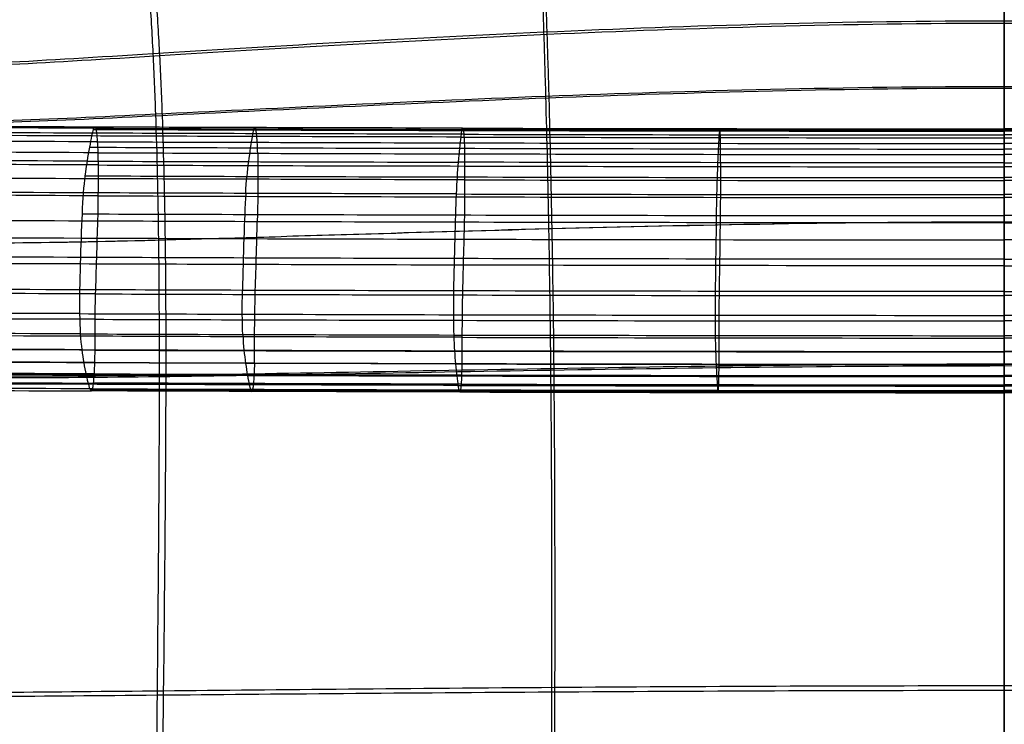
# Model space of a CAD drawing. Header units: millimetres. Extents: x -224 to 224, y -267 to 247.
# Tile 325 of 656: x -103 to 0, y -10 to 64. Entities that reach past the tile are written whole.
import ezdxf

# ---------------------------------------------------------------- set-up
doc = ezdxf.new("R2010")
doc.units = ezdxf.units.MM
doc.layers.add('08-01-2026-telaio-080126', color=7, linetype='Continuous')
doc.layers.add('15_12_2025_Kartell_BO_Chair-SEDUTA-RM', color=7, linetype='Continuous')

msp = doc.modelspace()

# ---------------------------------------------------------------- linework, layer by layer
at = {"layer": '08-01-2026-telaio-080126', "color": 30, "true_color": 0xff8000}
for points, degree in [([(-95.43, 52.27, 420.28), (-104.25, 52.31, 421.61), (-110.77, 52.33, 422.85), (-115.5, 52.43, 423.87)], 3), ([(-95.3, 52.15, 421.57), (-103.85, 52.18, 422.86), (-110.24, 52.2, 424.06), (-114.93, 52.3, 425.07)], 3), ([(-95.19, 51.63, 422.71), (-103.64, 51.67, 423.99), (-109.99, 51.69, 425.18), (-114.69, 51.79, 426.18)], 3), ([(-95.43, 52.27, 420.28), (-95.51, 52.24, 419.4), (-95.6, 51.97, 418.48), (-95.74, 51.34, 417.07)], 3), ([(-95.56, 52.03, 418.87), (-85.83, 52, 417.41), (-73.29, 51.96, 415.83), (-56.89, 51.92, 414.58)], 3), ([(-95.19, 51.63, 422.71), (-95.26, 52.11, 422.02), (-95.34, 52.31, 421.17), (-95.43, 52.27, 420.28)], 3), ([(-56.82, 52.16, 415.99), (-73.19, 52.2, 417.24), (-85.71, 52.24, 418.82), (-95.43, 52.27, 420.28)], 3), ([(-95.3, 52.15, 421.57), (-85.59, 52.11, 420.1), (-73.1, 52.07, 418.53), (-56.75, 52.03, 417.29)], 3), ([(-78.87, 51.28, 414.84), (-78.76, 51.92, 416.25), (-78.69, 52.18, 417.17), (-78.62, 52.22, 418.05)], 3), ([(-78.43, 51.58, 420.49), (-78.48, 52.06, 419.8), (-78.55, 52.25, 418.94), (-78.62, 52.22, 418.05)], 3), ([(-56.99, 51.23, 412.78), (-56.91, 51.86, 414.19), (-56.87, 52.13, 415.11), (-56.82, 52.16, 415.99)], 3), ([(-56.89, 51.92, 414.58), (-40.5, 51.88, 413.33), (-20.25, 51.85, 412.42), (0, 51.85, 412.42)], 3), ([(-56.82, 52.16, 415.99), (-56.77, 52.2, 416.88), (-56.73, 52, 417.74), (-56.69, 51.52, 418.43)], 3), ([(-56.82, 52.16, 415.99), (-40.45, 52.12, 414.75), (-20.22, 52.09, 413.84), (0, 52.09, 413.84)], 3), ([(-56.75, 52.03, 417.29), (-40.41, 52, 416.04), (-20.2, 51.96, 415.13), (0, 51.96, 415.13)], 3), ([(-29.86, 52.11, 414.45), (-29.88, 52.08, 413.56), (-29.9, 51.81, 412.64), (-29.94, 51.18, 411.23)], 3), ([(-29.79, 51.47, 416.89), (-29.81, 51.95, 416.2), (-29.83, 52.15, 415.34), (-29.86, 52.11, 414.45)], 3), ([(56.82, 52.16, 415.99), (40.45, 52.12, 414.75), (20.22, 52.09, 413.84), (0, 52.09, 413.84)], 3), ([(0, 52.09, 413.84), (0, 52.12, 414.73), (0, 51.93, 415.58), (0, 51.45, 416.28)], 3), ([(0, 51.15, 410.61), (0, 51.79, 412.03), (0, 52.05, 412.95), (0, 52.09, 413.84)], 3), ([(56.75, 52.03, 417.29), (40.41, 52, 416.04), (20.2, 51.96, 415.13), (0, 51.96, 415.13)], 3), ([(56.89, 51.92, 414.58), (40.5, 51.88, 413.33), (20.25, 51.85, 412.42), (0, 51.85, 412.42)], 3), ([(-95.74, 51.34, 417.07), (-105.49, 51.38, 418.54), (-112.41, 51.4, 419.9), (-117.26, 51.55, 420.95)], 3), ([(-95.11, 50.73, 423.61), (-103.53, 50.76, 424.89), (-109.86, 50.79, 426.08), (-114.59, 50.9, 427.08)], 3), ([(-95.74, 51.34, 417.07), (-95.88, 50.71, 415.67), (-96.06, 49.71, 413.77), (-96.22, 48.7, 412.14)], 3), ([(-56.99, 51.23, 412.78), (-73.42, 51.26, 414.02), (-85.99, 51.31, 415.6), (-95.74, 51.34, 417.07)], 3), ([(-56.69, 51.52, 418.43), (-73.02, 51.56, 419.67), (-85.5, 51.6, 421.25), (-95.19, 51.63, 422.71)], 3), ([(-95.06, 49.58, 424.21), (-95.08, 50.4, 423.93), (-95.13, 51.16, 423.4), (-95.19, 51.63, 422.71)], 3), ([(-95.11, 50.73, 423.61), (-85.42, 50.7, 422.15), (-72.96, 50.66, 420.58), (-56.65, 50.62, 419.34)], 3), ([(-79.26, 48.65, 409.9), (-79.13, 49.65, 411.53), (-78.98, 50.65, 413.43), (-78.87, 51.28, 414.84)], 3), ([(-78.32, 49.52, 421.99), (-78.34, 50.34, 421.71), (-78.38, 51.1, 421.18), (-78.43, 51.58, 420.49)], 3), ([(-57.25, 48.59, 407.83), (-57.16, 49.59, 409.46), (-57.06, 50.59, 411.36), (-56.99, 51.23, 412.78)], 3), ([(-56.99, 51.23, 412.78), (-40.56, 51.19, 411.53), (-20.28, 51.15, 410.61), (0, 51.15, 410.61)], 3), ([(-56.69, 51.52, 418.43), (-56.66, 51.04, 419.12), (-56.63, 50.28, 419.65), (-56.62, 49.47, 419.94)], 3), ([(-56.69, 51.52, 418.43), (-40.37, 51.48, 417.19), (-20.18, 51.45, 416.28), (0, 51.45, 416.28)], 3), ([(-56.65, 50.62, 419.34), (-40.34, 50.58, 418.09), (-20.17, 50.55, 417.18), (0, 50.55, 417.18)], 3), ([(-29.94, 51.18, 411.23), (-29.98, 50.54, 409.81), (-30.03, 49.54, 407.91), (-30.07, 48.54, 406.27)], 3), ([(-29.76, 49.42, 418.4), (-29.76, 50.23, 418.11), (-29.78, 50.99, 417.58), (-29.79, 51.47, 416.89)], 3), ([(56.69, 51.52, 418.43), (40.37, 51.48, 417.19), (20.18, 51.45, 416.28), (0, 51.45, 416.28)], 3), ([(0, 51.45, 416.28), (0, 50.97, 416.97), (0, 50.21, 417.5), (0, 49.39, 417.79)], 3), ([(0, 51.15, 410.61), (20.28, 51.15, 410.61), (40.56, 51.19, 411.53), (56.99, 51.23, 412.78)], 3), ([(0, 48.52, 405.66), (0, 49.52, 407.29), (0, 50.52, 409.2), (0, 51.15, 410.61)], 3), ([(56.65, 50.62, 419.34), (40.34, 50.58, 418.09), (20.17, 50.55, 417.18), (0, 50.55, 417.18)], 3), ([(-95.06, 49.58, 424.21), (-103.46, 49.61, 425.48), (-109.78, 49.64, 426.67), (-114.56, 49.76, 427.68)], 3), ([(-95.97, 50.16, 414.69), (-86.2, 50.13, 413.22), (-73.58, 50.08, 411.63), (-57.11, 50.05, 410.38)], 3), ([(-95.06, 49.58, 424.21), (-85.37, 49.55, 422.75), (-72.92, 49.5, 421.18), (-56.62, 49.47, 419.94)], 3), ([(-95.03, 46.85, 424.58), (-95.03, 47.89, 424.54), (-95.03, 48.76, 424.5), (-95.06, 49.58, 424.21)], 3), ([(-57.11, 50.05, 410.38), (-40.64, 50.01, 409.13), (-20.32, 49.97, 408.22), (0, 49.97, 408.22)], 3), ([(57.11, 50.05, 410.38), (40.64, 50.01, 409.13), (20.32, 49.97, 408.22), (0, 49.97, 408.22)], 3), ([(-96.22, 48.7, 412.14), (-106.02, 48.74, 413.61), (-112.94, 48.77, 414.97), (-117.89, 48.96, 416.06)], 3), ([(-96.22, 48.7, 412.14), (-106.02, 48.74, 413.61), (-112.94, 48.77, 414.97), (-117.89, 48.96, 416.06)], 3), ([(-96.22, 48.7, 412.14), (-96.39, 47.7, 410.51), (-96.52, 46.7, 409.15), (-96.62, 45.38, 408.28)], 3), ([(-96.22, 48.7, 412.14), (-86.43, 48.67, 410.67), (-73.77, 48.63, 409.08), (-57.25, 48.59, 407.83)], 3), ([(-79.58, 45.32, 406.04), (-79.5, 46.64, 406.91), (-79.39, 47.65, 408.27), (-79.26, 48.65, 409.9)], 3), ([(-78.32, 49.52, 421.99), (-78.3, 48.71, 422.28), (-78.3, 47.84, 422.32), (-78.3, 46.8, 422.36)], 3), ([(-57.47, 45.26, 403.96), (-57.41, 46.58, 404.83), (-57.34, 47.59, 406.19), (-57.25, 48.59, 407.83)], 3), ([(0, 48.52, 405.66), (-20.37, 48.52, 405.66), (-40.74, 48.55, 406.57), (-57.25, 48.59, 407.83)], 3), ([(-56.62, 49.47, 419.94), (-56.61, 48.65, 420.22), (-56.61, 47.78, 420.26), (-56.61, 46.74, 420.31)], 3), ([(-56.62, 49.47, 419.94), (-40.32, 49.43, 418.7), (-20.16, 49.39, 417.79), (0, 49.39, 417.79)], 3), ([(-29.75, 46.69, 418.76), (-29.75, 47.73, 418.72), (-29.75, 48.6, 418.68), (-29.76, 49.42, 418.4)], 3), ([(56.62, 49.47, 419.94), (40.32, 49.43, 418.7), (20.16, 49.39, 417.79), (0, 49.39, 417.79)], 3), ([(0, 49.39, 417.79), (0, 48.58, 418.07), (0, 47.71, 418.11), (0, 46.67, 418.15)], 3), ([(0, 48.52, 405.66), (20.37, 48.52, 405.66), (40.74, 48.55, 406.57), (57.25, 48.59, 407.83)], 3), ([(-95.04, 48.3, 424.49), (-103.44, 48.33, 425.76), (-109.76, 48.36, 426.94), (-114.59, 48.49, 427.96)], 3), ([(-95.04, 48.3, 424.49), (-85.35, 48.26, 423.02), (-72.91, 48.22, 421.45), (-56.61, 48.19, 420.21)], 3), ([(-56.61, 48.19, 420.21), (-40.31, 48.15, 418.97), (-20.16, 48.11, 418.06), (0, 48.11, 418.06)], 3), ([(-30.07, 48.54, 406.27), (-30.11, 47.54, 404.64), (-30.15, 46.53, 403.27), (-30.18, 45.21, 402.4)], 3), ([(0, 45.19, 401.78), (0, 46.51, 402.65), (0, 47.52, 404.02), (0, 48.52, 405.66)], 3), ([(56.61, 48.19, 420.21), (40.31, 48.15, 418.97), (20.16, 48.11, 418.06), (0, 48.11, 418.06)], 3), ([(-95.03, 46.85, 424.58), (-103.44, 46.88, 425.85), (-109.77, 46.91, 427.04), (-114.66, 47.06, 428.06)], 3), ([(-96.45, 47.16, 409.93), (-86.63, 47.13, 408.45), (-73.93, 47.08, 406.86), (-57.37, 47.05, 405.6)], 3), ([(-95.09, 42.41, 424.75), (-95.03, 44.61, 424.67), (-95.03, 45.82, 424.62), (-95.03, 46.85, 424.58)], 3), ([(-56.61, 46.74, 420.31), (-72.91, 46.78, 421.55), (-85.35, 46.82, 423.12), (-95.03, 46.85, 424.58)], 3), ([(-78.3, 46.8, 422.36), (-78.3, 45.76, 422.4), (-78.3, 44.56, 422.45), (-78.36, 42.35, 422.53)], 3), ([(-57.37, 47.05, 405.6), (-40.82, 47.01, 404.35), (-20.41, 46.97, 403.43), (0, 46.97, 403.43)], 3), ([(-56.61, 46.74, 420.31), (-56.61, 45.7, 420.35), (-56.61, 44.5, 420.39), (-56.65, 42.29, 420.48)], 3), ([(-56.61, 46.74, 420.31), (-40.31, 46.7, 419.06), (-20.15, 46.67, 418.15), (0, 46.67, 418.15)], 3), ([(-29.78, 42.24, 418.94), (-29.75, 44.45, 418.85), (-29.75, 45.65, 418.81), (-29.75, 46.69, 418.76)], 3), ([(57.37, 47.05, 405.6), (40.82, 47.01, 404.35), (20.41, 46.97, 403.43), (0, 46.97, 403.43)], 3), ([(56.61, 46.74, 420.31), (40.31, 46.7, 419.06), (20.15, 46.67, 418.15), (0, 46.67, 418.15)], 3), ([(0, 46.67, 418.15), (0, 45.63, 418.2), (0, 44.43, 418.24), (0, 42.22, 418.33)], 3), ([(-96.62, 45.38, 408.28), (-106.45, 45.41, 409.76), (-113.38, 45.44, 411.11), (-118.45, 45.67, 412.22)], 3), ([(-95.04, 45.07, 424.65), (-103.47, 45.1, 425.93), (-109.81, 45.12, 427.12), (-114.75, 45.29, 428.14)], 3), ([(-96.62, 45.38, 408.28), (-96.72, 44.05, 407.42), (-96.79, 42.41, 407.04), (-96.85, 40.64, 406.89)], 3), ([(-57.47, 45.26, 403.96), (-74.06, 45.3, 405.21), (-86.79, 45.34, 406.81), (-96.62, 45.38, 408.28)], 3), ([(-95.04, 45.07, 424.65), (-85.35, 45.03, 423.19), (-72.91, 44.99, 421.62), (-56.61, 44.96, 420.38)], 3), ([(-79.58, 45.32, 406.04), (-79.66, 44, 405.17), (-79.71, 42.35, 404.8), (-79.77, 40.58, 404.65)], 3), ([(-57.61, 40.52, 402.56), (-57.56, 42.29, 402.71), (-57.53, 43.94, 403.09), (-57.47, 45.26, 403.96)], 3), ([(-57.47, 45.26, 403.96), (-40.88, 45.22, 402.7), (-20.44, 45.19, 401.78), (0, 45.19, 401.78)], 3), ([(-56.61, 44.96, 420.38), (-40.31, 44.92, 419.14), (-20.16, 44.88, 418.23), (0, 44.88, 418.23)], 3), ([(-30.18, 45.21, 402.4), (-30.21, 43.89, 401.53), (-30.23, 42.24, 401.15), (-30.25, 40.47, 401)], 3), ([(57.47, 45.26, 403.96), (40.88, 45.22, 402.7), (20.44, 45.19, 401.78), (0, 45.19, 401.78)], 3), ([(0, 40.45, 400.39), (0, 42.22, 400.54), (0, 43.86, 400.91), (0, 45.19, 401.78)], 3), ([(56.61, 44.96, 420.38), (40.31, 44.92, 419.14), (20.16, 44.88, 418.23), (0, 44.88, 418.23)], 3), ([(-95.09, 42.41, 424.75), (-103.54, 42.44, 426.03), (-109.89, 42.46, 427.22), (-114.9, 42.6, 428.25)], 3), ([(-96.75, 43.17, 407.32), (-86.91, 43.14, 405.84), (-74.15, 43.1, 404.25), (-57.54, 43.06, 402.99)], 3), ([(-95.32, 34.78, 425.04), (-95.26, 36.99, 424.95), (-95.15, 40.2, 424.83), (-95.09, 42.41, 424.75)], 3), ([(-56.65, 42.29, 420.48), (-72.96, 42.33, 421.72), (-85.41, 42.37, 423.29), (-95.09, 42.41, 424.75)], 3), ([(-78.58, 34.73, 422.82), (-78.52, 36.94, 422.73), (-78.41, 40.15, 422.61), (-78.36, 42.35, 422.53)], 3), ([(-57.54, 43.06, 402.99), (-40.93, 43.02, 401.73), (-20.47, 42.99, 400.81), (0, 42.99, 400.81)], 3), ([(57.54, 43.06, 402.99), (40.93, 43.02, 401.73), (20.47, 42.99, 400.81), (0, 42.99, 400.81)], 3), ([(-56.65, 42.29, 420.48), (-56.7, 40.09, 420.56), (-56.8, 36.88, 420.68), (-56.85, 34.67, 420.76)], 3), ([(0, 42.22, 418.33), (-20.17, 42.22, 418.33), (-40.35, 42.26, 419.24), (-56.65, 42.29, 420.48)], 3), ([(-29.89, 34.62, 419.22), (-29.86, 36.83, 419.14), (-29.8, 40.04, 419.02), (-29.78, 42.24, 418.94)], 3), ([(0, 42.22, 418.33), (20.17, 42.22, 418.33), (40.35, 42.26, 419.24), (56.65, 42.29, 420.48)], 3), ([(0, 42.22, 418.33), (0, 34.6, 418.61)], 1), ([(-118.84, 40.91, 410.85), (-113.62, 40.7, 409.73), (-106.69, 40.67, 408.37), (-96.85, 40.64, 406.89)], 3), ([(-96.85, 40.64, 406.89), (-96.91, 38.87, 406.74), (-96.98, 36.97, 406.82), (-97, 35.21, 407.1)], 3), ([(-96.85, 40.64, 406.89), (-87, 40.6, 405.42), (-74.24, 40.56, 403.82), (-57.61, 40.52, 402.56)], 3), ([(-79.77, 40.58, 404.65), (-79.83, 38.81, 404.5), (-79.9, 36.91, 404.57), (-79.92, 35.16, 404.85)], 3), ([(-57.74, 35.1, 402.77), (-57.71, 36.85, 402.48), (-57.66, 38.75, 402.41), (-57.61, 40.52, 402.56)], 3), ([(-57.61, 40.52, 402.56), (-40.98, 40.48, 401.31), (-20.49, 40.45, 400.39), (0, 40.45, 400.39)], 3), ([(-30.25, 40.47, 401), (-30.28, 38.7, 400.85), (-30.31, 36.8, 400.92), (-30.33, 35.05, 401.21)], 3), ([(57.61, 40.52, 402.56), (40.98, 40.48, 401.31), (20.49, 40.45, 400.39), (0, 40.45, 400.39)], 3), ([(-95.2, 38.6, 424.89), (-103.69, 38.63, 426.18), (-110.06, 38.65, 427.38), (-115.11, 38.71, 428.41)], 3), ([(-56.75, 38.48, 420.62), (-73.08, 38.52, 421.86), (-85.52, 38.56, 423.43), (-95.2, 38.6, 424.89)], 3), ([(0, 38.41, 418.47), (-20.21, 38.41, 418.47), (-40.42, 38.45, 419.38), (-56.75, 38.48, 420.62)], 3), ([(0, 38.41, 418.47), (20.21, 38.41, 418.47), (40.42, 38.45, 419.38), (56.75, 38.48, 420.62)], 3), ([(-96.94, 37.92, 406.83), (-106.79, 37.95, 408.31), (-113.71, 37.98, 409.67), (-118.99, 38.05, 410.79)], 3), ([(-57.68, 37.8, 402.5), (-74.33, 37.84, 403.76), (-87.1, 37.88, 405.36), (-96.94, 37.92, 406.83)], 3), ([(0, 37.73, 400.33), (-20.52, 37.73, 400.33), (-41.04, 37.76, 401.24), (-57.68, 37.8, 402.5)], 3), ([(0, 37.73, 400.33), (20.52, 37.73, 400.33), (41.04, 37.76, 401.24), (57.68, 37.8, 402.5)], 3), ([(-97, 35.21, 407.1), (-106.85, 35.25, 408.57), (-113.77, 35.28, 409.93), (-119.05, 35.21, 411.06)], 3), ([(-97, 35.21, 407.1), (-97.03, 33.46, 407.38), (-97.01, 31.85, 407.87), (-96.93, 30.59, 408.84)], 3), ([(-57.74, 35.1, 402.77), (-74.39, 35.13, 404.02), (-87.16, 35.18, 405.62), (-97, 35.21, 407.1)], 3), ([(-79.88, 30.53, 406.59), (-79.94, 31.79, 405.63), (-79.95, 33.4, 405.13), (-79.92, 35.16, 404.85)], 3), ([(-95.32, 34.78, 425.04), (-103.85, 34.82, 426.33), (-110.25, 34.84, 427.53), (-115.32, 34.81, 428.58)], 3), ([(-95.38, 30.34, 425.2), (-95.38, 31.38, 425.17), (-95.38, 32.58, 425.12), (-95.32, 34.78, 425.04)], 3), ([(-95.32, 34.78, 425.04), (-85.64, 34.75, 423.57), (-73.19, 34.71, 422), (-56.85, 34.67, 420.76)], 3), ([(-78.64, 30.28, 422.98), (-78.64, 31.32, 422.94), (-78.64, 32.52, 422.9), (-78.58, 34.73, 422.82)], 3), ([(-57.72, 30.47, 404.51), (-57.76, 31.73, 403.55), (-57.76, 33.34, 403.05), (-57.74, 35.1, 402.77)], 3), ([(0, 35.02, 400.59), (-20.54, 35.02, 400.59), (-41.08, 35.06, 401.51), (-57.74, 35.1, 402.77)], 3), ([(-56.85, 34.67, 420.76), (-56.89, 32.46, 420.85), (-56.89, 31.26, 420.89), (-56.89, 30.23, 420.93)], 3), ([(-56.85, 34.67, 420.76), (-40.5, 34.63, 419.52), (-20.25, 34.6, 418.61), (0, 34.6, 418.61)], 3), ([(-30.33, 35.05, 401.21), (-30.34, 33.29, 401.49), (-30.34, 31.68, 401.99), (-30.33, 30.42, 402.95)], 3), ([(-29.91, 30.18, 419.38), (-29.91, 31.21, 419.35), (-29.91, 32.41, 419.3), (-29.89, 34.62, 419.22)], 3), ([(0, 35.02, 400.59), (20.54, 35.02, 400.59), (41.08, 35.06, 401.51), (57.74, 35.1, 402.77)], 3), ([(0, 30.4, 402.34), (0, 31.66, 401.37), (0, 33.27, 400.87), (0, 35.02, 400.59)], 3), ([(56.85, 34.67, 420.76), (40.5, 34.63, 419.52), (20.25, 34.6, 418.61), (0, 34.6, 418.61)], 3), ([(0, 34.6, 418.61), (0, 32.39, 418.69), (0, 31.19, 418.74), (0, 30.15, 418.77)], 3), ([(-97, 32.71, 407.71), (-106.84, 32.75, 409.19), (-113.77, 32.78, 410.54), (-119.01, 32.67, 411.67)], 3), ([(-95.37, 32.12, 425.14), (-103.97, 32.15, 426.44), (-110.4, 32.18, 427.65), (-115.46, 32.12, 428.7)], 3), ([(-97, 32.71, 407.71), (-87.16, 32.68, 406.24), (-74.41, 32.64, 404.64), (-57.76, 32.6, 403.38)], 3), ([(-95.37, 32.12, 425.14), (-85.69, 32.09, 423.67), (-73.24, 32.05, 422.1), (-56.89, 32.01, 420.86)], 3), ([(-57.76, 32.6, 403.38), (-41.1, 32.56, 402.13), (-20.55, 32.53, 401.21), (0, 32.53, 401.21)], 3), ([(57.76, 32.6, 403.38), (41.1, 32.56, 402.13), (20.55, 32.53, 401.21), (0, 32.53, 401.21)], 3), ([(-56.89, 32.01, 420.86), (-40.53, 31.97, 419.62), (-20.27, 31.94, 418.71), (0, 31.94, 418.71)], 3), ([(56.89, 32.01, 420.86), (40.53, 31.97, 419.62), (20.27, 31.94, 418.71), (0, 31.94, 418.71)], 3), ([(-96.93, 30.59, 408.84), (-106.76, 30.63, 410.31), (-113.69, 30.65, 411.67), (-118.86, 30.56, 412.79)], 3), ([(-95.38, 30.34, 425.2), (-104.06, 30.37, 426.51), (-110.53, 30.4, 427.74), (-115.55, 30.34, 428.79)], 3), ([(-96.93, 30.59, 408.84), (-87.1, 30.55, 407.36), (-74.36, 30.51, 405.77), (-57.72, 30.47, 404.51)], 3), ([(-96.93, 30.59, 408.84), (-96.85, 29.34, 409.8), (-96.72, 28.44, 411.23), (-96.57, 27.56, 412.93)], 3), ([(-95.4, 27.59, 425.04), (-95.38, 28.43, 425.26), (-95.38, 29.3, 425.24), (-95.38, 30.34, 425.2)], 3), ([(-56.89, 30.23, 420.93), (-73.25, 30.26, 422.17), (-85.69, 30.3, 423.74), (-95.38, 30.34, 425.2)], 3), ([(-79.88, 30.53, 406.59), (-79.82, 29.28, 407.56), (-79.72, 28.38, 408.99), (-79.59, 27.5, 410.69)], 3), ([(-78.66, 27.54, 422.82), (-78.64, 28.37, 423.04), (-78.64, 29.25, 423.01), (-78.64, 30.28, 422.98)], 3), ([(-57.53, 27.44, 408.62), (-57.62, 28.32, 406.91), (-57.69, 29.22, 405.48), (-57.72, 30.47, 404.51)], 3), ([(-57.72, 30.47, 404.51), (-41.09, 30.44, 403.26), (-20.54, 30.4, 402.34), (0, 30.4, 402.34)], 3), ([(-56.89, 30.23, 420.93), (-56.89, 29.19, 420.96), (-56.9, 28.31, 420.98), (-56.91, 27.48, 420.76)], 3), ([(-56.89, 30.23, 420.93), (-40.54, 30.19, 419.68), (-20.27, 30.15, 418.77), (0, 30.15, 418.77)], 3), ([(-30.33, 30.42, 402.95), (-30.31, 29.17, 403.92), (-30.28, 28.27, 405.36), (-30.23, 27.39, 407.07)], 3), ([(-29.92, 27.43, 419.22), (-29.92, 28.26, 419.44), (-29.91, 29.14, 419.42), (-29.91, 30.18, 419.38)], 3), ([(57.72, 30.47, 404.51), (41.09, 30.44, 403.26), (20.54, 30.4, 402.34), (0, 30.4, 402.34)], 3), ([(0, 27.37, 406.45), (0, 28.25, 404.74), (0, 29.15, 403.3), (0, 30.4, 402.34)], 3), ([(56.89, 30.23, 420.93), (40.54, 30.19, 419.68), (20.27, 30.15, 418.77), (0, 30.15, 418.77)], 3), ([(0, 30.15, 418.77), (0, 29.12, 418.81), (0, 28.24, 418.83), (0, 27.41, 418.61)], 3), ([(-96.78, 28.93, 410.61), (-106.59, 28.97, 412.08), (-113.52, 29, 413.44), (-118.63, 28.92, 414.56)], 3), ([(-95.38, 28.89, 425.22), (-104.14, 28.92, 426.54), (-110.65, 28.95, 427.78), (-115.63, 28.91, 428.83)], 3), ([(-96.78, 28.93, 410.61), (-86.96, 28.9, 409.14), (-74.26, 28.86, 407.54), (-57.65, 28.82, 406.29)], 3), ([(-95.38, 28.89, 425.22), (-85.7, 28.85, 423.75), (-73.25, 28.81, 422.18), (-56.9, 28.78, 420.94)], 3), ([(-57.65, 28.82, 406.29), (-41.04, 28.78, 405.03), (-20.52, 28.75, 404.12), (0, 28.75, 404.12)], 3), ([(-56.9, 28.78, 420.94), (-40.54, 28.74, 419.7), (-20.27, 28.7, 418.79), (0, 28.7, 418.79)], 3), ([(57.65, 28.82, 406.29), (41.04, 28.78, 405.03), (20.52, 28.75, 404.12), (0, 28.75, 404.12)], 3), ([(56.9, 28.78, 420.94), (40.54, 28.74, 419.7), (20.27, 28.7, 418.79), (0, 28.7, 418.79)], 3), ([(-96.57, 27.56, 412.93), (-106.36, 27.6, 414.41), (-113.28, 27.62, 415.76), (-118.34, 27.57, 416.87)], 3), ([(-95.4, 27.59, 425.04), (-104.25, 27.62, 426.37), (-110.79, 27.65, 427.62), (-115.74, 27.62, 428.67)], 3), ([(-96.57, 27.56, 412.93), (-96.41, 26.68, 414.63), (-96.22, 25.83, 416.6), (-96.08, 25.3, 418.05)], 3), ([(-57.53, 27.44, 408.62), (-74.11, 27.48, 409.87), (-86.77, 27.52, 411.46), (-96.57, 27.56, 412.93)], 3), ([(-95.54, 25.43, 423.7), (-95.47, 25.96, 424.35), (-95.43, 26.76, 424.82), (-95.4, 27.59, 425.04)], 3), ([(-95.4, 27.59, 425.04), (-85.72, 27.56, 423.57), (-73.27, 27.52, 422), (-56.91, 27.48, 420.76)], 3), ([(-79.59, 27.5, 410.69), (-79.47, 26.63, 412.4), (-79.32, 25.77, 414.37), (-79.2, 25.25, 415.82)], 3), ([(-78.66, 27.54, 422.82), (-78.68, 26.7, 422.59), (-78.72, 25.9, 422.12), (-78.77, 25.37, 421.47)], 3), ([(-57.28, 25.19, 413.75), (-57.35, 25.71, 412.3), (-57.45, 26.57, 410.32), (-57.53, 27.44, 408.62)], 3), ([(-57.53, 27.44, 408.62), (-40.96, 27.41, 407.37), (-20.48, 27.37, 406.45), (0, 27.37, 406.45)], 3), ([(-56.91, 27.48, 420.76), (-56.92, 26.64, 420.54), (-56.95, 25.85, 420.07), (-56.98, 25.32, 419.41)], 3), ([(-56.91, 27.48, 420.76), (-40.55, 27.44, 419.52), (-20.27, 27.41, 418.61), (0, 27.41, 418.61)], 3), ([(-30.23, 27.39, 407.07), (-30.19, 26.52, 408.77), (-30.14, 25.66, 410.75), (-30.1, 25.14, 412.2)], 3), ([(-29.96, 25.27, 417.87), (-29.94, 25.8, 418.53), (-29.93, 26.59, 419), (-29.92, 27.43, 419.22)], 3), ([(56.91, 27.48, 420.76), (40.55, 27.44, 419.52), (20.27, 27.41, 418.61), (0, 27.41, 418.61)], 3), ([(57.53, 27.44, 408.62), (40.96, 27.41, 407.37), (20.48, 27.37, 406.45), (0, 27.37, 406.45)], 3), ([(0, 27.41, 418.61), (0, 26.57, 418.39), (0, 25.77, 417.92), (0, 25.25, 417.26)], 3), ([(0, 25.12, 411.59), (0, 25.64, 410.13), (0, 26.5, 408.16), (0, 27.37, 406.45)], 3), ([(-96.32, 26.3, 415.59), (-106.09, 26.33, 417.06), (-113.01, 26.36, 418.41), (-118.02, 26.33, 419.5)], 3), ([(-95.46, 26.4, 424.53), (-104.39, 26.43, 425.88), (-110.98, 26.46, 427.14), (-115.89, 26.44, 428.19)], 3), ([(-96.32, 26.3, 415.59), (-86.55, 26.26, 414.12), (-73.93, 26.22, 412.53), (-57.4, 26.18, 411.28)], 3), ([(-95.46, 26.4, 424.53), (-85.76, 26.36, 423.06), (-73.31, 26.32, 421.49), (-56.94, 26.28, 420.25)], 3), ([(-57.4, 26.18, 411.28), (-40.87, 26.15, 410.03), (-20.44, 26.11, 409.12), (0, 26.11, 409.12)], 3), ([(-56.94, 26.28, 420.25), (-40.57, 26.25, 419.01), (-20.28, 26.21, 418.1), (0, 26.21, 418.1)], 3), ([(56.94, 26.28, 420.25), (40.57, 26.25, 419.01), (20.28, 26.21, 418.1), (0, 26.21, 418.1)], 3), ([(57.4, 26.18, 411.28), (40.87, 26.15, 410.03), (20.44, 26.11, 409.12), (0, 26.11, 409.12)], 3), ([(-96.08, 25.3, 418.05), (-105.83, 25.34, 419.52), (-112.76, 25.37, 420.87), (-117.73, 25.35, 421.94)], 3), ([(-95.65, 24.83, 422.6), (-104.78, 24.87, 423.97), (-111.46, 24.89, 425.26), (-116.33, 24.89, 426.31)], 3), ([(-116.09, 25.48, 427.38), (-111.2, 25.49, 426.33), (-104.57, 25.46, 425.06), (-95.54, 25.43, 423.7)], 3), ([(-96.08, 25.3, 418.05), (-95.95, 24.78, 419.5), (-95.86, 24.58, 420.44), (-95.77, 24.61, 421.32)], 3), ([(-57.28, 25.19, 413.75), (-73.76, 25.23, 415), (-86.33, 25.27, 416.58), (-96.08, 25.3, 418.05)], 3), ([(-95.77, 24.61, 421.32), (-95.69, 24.64, 422.21), (-95.6, 24.9, 423.04), (-95.54, 25.43, 423.7)], 3), ([(-95.65, 24.83, 422.6), (-85.94, 24.8, 421.13), (-73.45, 24.76, 419.55), (-57.04, 24.72, 418.31)], 3), ([(-56.98, 25.32, 419.41), (-73.37, 25.35, 420.66), (-85.84, 25.4, 422.23), (-95.54, 25.43, 423.7)], 3), ([(-79.2, 25.25, 415.82), (-79.09, 24.72, 417.27), (-79.02, 24.52, 418.21), (-78.95, 24.55, 419.09)], 3), ([(-78.77, 25.37, 421.47), (-78.82, 24.85, 420.82), (-78.89, 24.59, 419.98), (-78.95, 24.55, 419.09)], 3), ([(-57.11, 24.5, 417.03), (-57.15, 24.46, 416.14), (-57.2, 24.66, 415.21), (-57.28, 25.19, 413.75)], 3), ([(-57.28, 25.19, 413.75), (-40.79, 25.15, 412.5), (-20.4, 25.12, 411.59), (0, 25.12, 411.59)], 3), ([(-56.98, 25.32, 419.41), (-57.02, 24.79, 418.76), (-57.06, 24.53, 417.92), (-57.11, 24.5, 417.03)], 3), ([(-56.98, 25.32, 419.41), (-40.6, 25.28, 418.17), (-20.3, 25.25, 417.26), (0, 25.25, 417.26)], 3), ([(-30.1, 25.14, 412.2), (-30.07, 24.61, 413.66), (-30.04, 24.41, 414.6), (-30.02, 24.45, 415.49)], 3), ([(-30.02, 24.45, 415.49), (-30, 24.48, 416.38), (-29.98, 24.74, 417.22), (-29.96, 25.27, 417.87)], 3), ([(56.98, 25.32, 419.41), (40.6, 25.28, 418.17), (20.3, 25.25, 417.26), (0, 25.25, 417.26)], 3), ([(0, 25.25, 417.26), (0, 24.72, 416.61), (0, 24.46, 415.77), (0, 24.42, 414.88)], 3), ([(57.28, 25.19, 413.75), (40.79, 25.15, 412.5), (20.4, 25.12, 411.59), (0, 25.12, 411.59)], 3), ([(0, 24.42, 414.88), (0, 24.39, 413.99), (0, 24.59, 413.05), (0, 25.12, 411.59)], 3), ([(-116.8, 24.67, 425.1), (-111.91, 24.67, 424.04), (-105.14, 24.64, 422.73), (-95.77, 24.61, 421.32)], 3), ([(-95.91, 24.75, 419.9), (-86.17, 24.71, 418.43), (-73.63, 24.67, 416.85), (-57.18, 24.63, 415.61)], 3), ([(-57.11, 24.5, 417.03), (-73.53, 24.53, 418.28), (-86.05, 24.58, 419.85), (-95.77, 24.61, 421.32)], 3), ([(-57.18, 24.63, 415.61), (-40.73, 24.59, 414.36), (-20.36, 24.56, 413.45), (0, 24.56, 413.45)], 3), ([(-57.11, 24.5, 417.03), (-40.68, 24.46, 415.79), (-20.34, 24.42, 414.88), (0, 24.42, 414.88)], 3), ([(-57.04, 24.72, 418.31), (-40.64, 24.68, 417.07), (-20.32, 24.65, 416.16), (0, 24.65, 416.16)], 3), ([(57.04, 24.72, 418.31), (40.64, 24.68, 417.07), (20.32, 24.65, 416.16), (0, 24.65, 416.16)], 3), ([(57.18, 24.63, 415.61), (40.73, 24.59, 414.36), (20.36, 24.56, 413.45), (0, 24.56, 413.45)], 3), ([(57.11, 24.5, 417.03), (40.68, 24.46, 415.79), (20.34, 24.42, 414.88), (0, 24.42, 414.88)], 3)]:
    msp.add_open_spline(points, degree=degree, dxfattribs=at)
msp.add_open_spline([(-96.62, 45.38, 408.28), (-106.45, 45.41, 409.76), (-113.38, 45.44, 411.11), (-118.45, 45.67, 412.22), (-118.45, 45.67, 412.22), (-118.45, 45.67, 412.22), (-118.45, 45.67, 412.22)], degree=3, knots=[0, 0, 0, 0, 21.87486, 21.87486, 21.87486, 21.87486, 21.87486, 21.87486, 21.87486], dxfattribs=at)
msp.add_rational_spline([(0, 35.02, 400.59), (0, 36.34, 400.38), (0, 37.73, 400.33), (0, 39.12, 400.27), (0, 40.45, 400.39)], [1, 0.98770264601, 1, 0.987703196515, 1], degree=2, knots=[-1, -1, -1, -0.499995, -0.499995, 0, 0, 0], dxfattribs=at)
at = {"layer": '15_12_2025_Kartell_BO_Chair-SEDUTA-RM', "color": 254, "true_color": 0xd4d4d4}
for points in [[(0, 83.83, 424.29), (0, 81.55, 424.07), (0, 77.02, 423.66), (0, 70.24, 423.17), (0, 63.44, 422.78), (0, 54.27, 422.41), (0, 42.49, 422.23), (0, 22.46, 422.53), (0, -5.79, 424.05), (0, -45.65, 427.84), (0, -92.3, 433.71), (0, -128.35, 438.7), (0, -150.4, 441.76), (0, -162.16, 443.37), (0, -170.84, 444.55), (0, -177.1, 445.38), (0, -183.25, 446.18), (0, -187.34, 446.71), (0, -189.41, 446.97)], [(0, -188.7, 453.92), (0, -186.61, 453.66), (0, -182.48, 453.13), (0, -176.29, 452.32), (0, -169.99, 451.49), (0, -161.28, 450.31), (0, -149.5, 448.7), (0, -127.46, 445.64), (0, -91.46, 440.65), (0, -44.94, 434.79), (0, -5.31, 431.02), (0, 22.67, 429.5), (0, 42.46, 429.2), (0, 54.08, 429.38), (0, 63.15, 429.75), (0, 69.89, 430.14), (0, 76.61, 430.63), (0, 81.11, 431.03), (0, 83.38, 431.25)], [(-49.06, 82.2, 425.84), (-48.97, 79.96, 425.63), (-48.79, 75.53, 425.23), (-48.54, 68.9, 424.73), (-48.32, 62.26, 424.33), (-48.05, 53.3, 423.94), (-47.79, 41.78, 423.71), (-47.51, 22.1, 423.95), (-47.45, -5.92, 425.41), (-47.59, -45.71, 429.1), (-47.68, -92.35, 434.81), (-47.82, -128.34, 439.67), (-48.04, -150.27, 442.66), (-48.23, -161.94, 444.24), (-48.44, -170.53, 445.4), (-48.62, -176.74, 446.23), (-48.83, -182.82, 447.02), (-49, -186.87, 447.54), (-49.08, -188.92, 447.8)], [(-48.9, -188.22, 454.75), (-48.81, -186.15, 454.49), (-48.64, -182.06, 453.97), (-48.43, -175.94, 453.17), (-48.24, -169.7, 452.34), (-48.02, -161.07, 451.18), (-47.81, -149.39, 449.59), (-47.57, -127.47, 446.6), (-47.39, -91.52, 441.75), (-47.26, -45.02, 436.04), (-47.1, -5.46, 432.37), (-47.14, 22.31, 430.91), (-47.42, 41.75, 430.68), (-47.68, 53.12, 430.9), (-47.94, 61.98, 431.29), (-48.17, 68.56, 431.69), (-48.42, 75.13, 432.18), (-48.6, 79.54, 432.58), (-48.7, 81.77, 432.8)], [(-90.73, 78.69, 429.21), (-90.52, 76.6, 429), (-90.13, 72.44, 428.62), (-89.66, 66.24, 428.13), (-89.3, 60, 427.74), (-88.94, 51.57, 427.35), (-88.7, 40.63, 427.1), (-88.61, 21.64, 427.29), (-88.86, -6.17, 428.68), (-89.27, -46.17, 432.18), (-89.33, -92.93, 437.49), (-89.36, -128.74, 441.97), (-89.51, -150.23, 444.73), (-89.79, -161.55, 446.2), (-90.18, -169.84, 447.28), (-90.59, -175.81, 448.05), (-91.12, -181.66, 448.8), (-91.57, -185.57, 449.3), (-91.82, -187.55, 449.55)], [(-91.49, -186.89, 456.5), (-91.24, -184.89, 456.25), (-90.77, -180.95, 455.75), (-90.22, -175.06, 454.99), (-89.8, -169.06, 454.21), (-89.38, -160.73, 453.13), (-89.08, -149.41, 451.66), (-88.87, -127.92, 448.9), (-88.78, -92.16, 444.41), (-88.63, -45.53, 439.11), (-88.16, -5.74, 435.62), (-87.89, 21.83, 434.23), (-87.96, 40.6, 434.04), (-88.21, 51.41, 434.28), (-88.57, 59.75, 434.68), (-88.94, 65.93, 435.07), (-89.42, 72.08, 435.56), (-89.82, 76.22, 435.94), (-90.04, 78.31, 436.15)], [(-138.3, 60.45, 435.29), (-136.74, 60, 434.96), (-133.6, 59.3, 434.31), (-128.73, 58.71, 433.36), (-123.57, 58.48, 432.42), (-116.14, 58.52, 431.18), (-105.53, 58.98, 429.62), (-84.72, 60.28, 427.14), (-49.54, 62.43, 424.04), (0, 63.93, 422.18), (49.54, 62.43, 424.04), (84.72, 60.28, 427.14), (105.53, 58.98, 429.62), (116.14, 58.52, 431.18), (123.57, 58.48, 432.42), (128.73, 58.71, 433.36), (133.6, 59.3, 434.31), (136.74, 60, 434.96), (138.3, 60.45, 435.29)], [(137.18, 60.34, 442.18), (135.62, 59.88, 441.85), (132.49, 59.16, 441.2), (127.63, 58.55, 440.25), (122.5, 58.3, 439.32), (115.14, 58.32, 438.09), (104.64, 58.75, 436.54), (84.05, 60.02, 434.08), (49.17, 62.15, 431), (0, 63.64, 429.15), (-49.17, 62.15, 431), (-84.05, 60.02, 434.08), (-104.64, 58.75, 436.54), (-115.14, 58.32, 438.09), (-122.5, 58.3, 439.32), (-127.63, 58.55, 440.25), (-132.49, 59.16, 441.2), (-135.62, 59.88, 441.85), (-137.18, 60.34, 442.18)], [(-139.23, 55.09, 435.32), (-137.56, 54.65, 434.97), (-134.21, 53.93, 434.27), (-129.07, 53.23, 433.25), (-123.7, 52.85, 432.26), (-116.05, 52.67, 430.95), (-105.3, 52.88, 429.35), (-84.42, 53.85, 426.83), (-49.33, 55.66, 423.74), (0, 56.98, 421.91), (49.33, 55.66, 423.74), (84.42, 53.85, 426.83), (105.3, 52.88, 429.35), (116.05, 52.67, 430.95), (123.7, 52.85, 432.26), (129.07, 53.23, 433.25), (134.21, 53.93, 434.27), (137.56, 54.65, 434.97), (139.23, 55.09, 435.32)], [(138.1, 55.02, 442.21), (136.42, 54.57, 441.86), (133.08, 53.84, 441.16), (127.96, 53.12, 440.15), (122.62, 52.72, 439.16), (115.04, 52.52, 437.86), (104.4, 52.71, 436.27), (83.75, 53.67, 433.77), (48.95, 55.46, 430.7), (0, 56.77, 428.89), (-48.95, 55.46, 430.7), (-83.75, 53.67, 433.77), (-104.4, 52.71, 436.27), (-115.04, 52.52, 437.86), (-122.62, 52.72, 439.16), (-127.96, 53.12, 440.15), (-133.08, 53.84, 441.16), (-136.42, 54.57, 441.86), (-138.1, 55.02, 442.21)], [(-141.09, 42.73, 435.54), (-139.26, 42.36, 435.15), (-135.62, 41.73, 434.39), (-130.07, 41.02, 433.27), (-124.34, 40.54, 432.19), (-116.29, 40.15, 430.79), (-105.18, 40.06, 429.1), (-84.02, 40.52, 426.52), (-48.95, 41.71, 423.47), (0, 42.66, 421.72), (48.95, 41.71, 423.47), (84.02, 40.52, 426.52), (105.18, 40.06, 429.1), (116.29, 40.15, 430.79), (124.34, 40.54, 432.19), (130.07, 41.02, 433.27), (135.62, 41.73, 434.39), (139.26, 42.36, 435.15), (141.09, 42.73, 435.54)], [(139.94, 42.75, 442.43), (138.11, 42.38, 442.04), (134.46, 41.74, 441.27), (128.94, 41.02, 440.16), (123.24, 40.53, 439.09), (115.26, 40.13, 437.69), (104.28, 40.04, 436.02), (83.34, 40.49, 433.46), (48.58, 41.67, 430.44), (0, 42.63, 428.69), (-48.58, 41.67, 430.44), (-83.34, 40.49, 433.46), (-104.28, 40.04, 436.02), (-115.26, 40.13, 437.69), (-123.24, 40.53, 439.09), (-128.94, 41.02, 440.16), (-134.46, 41.74, 441.27), (-138.11, 42.38, 442.04), (-139.94, 42.75, 442.43)], [(-142.85, 28.17, 436.01), (-140.92, 27.91, 435.6), (-137.07, 27.45, 434.8), (-131.24, 26.91, 433.63), (-125.23, 26.51, 432.49), (-116.83, 26.14, 431.02), (-105.37, 25.97, 429.27), (-83.81, 26.12, 426.64), (-48.69, 26.83, 423.65), (0, 27.47, 421.97), (48.69, 26.83, 423.65), (83.81, 26.12, 426.64), (105.37, 25.97, 429.27), (116.83, 26.14, 431.02), (125.23, 26.51, 432.49), (131.24, 26.91, 433.63), (137.07, 27.45, 434.8), (140.92, 27.91, 435.6), (142.85, 28.17, 436.01)], [(141.7, 28.3, 442.9), (139.76, 28.04, 442.49), (135.92, 27.57, 441.69), (130.1, 27.03, 440.52), (124.13, 26.63, 439.39), (115.81, 26.27, 437.93), (104.47, 26.09, 436.19), (83.14, 26.25, 433.59), (48.32, 26.98, 430.62), (0, 27.62, 428.95), (-48.32, 26.98, 430.62), (-83.14, 26.25, 433.59), (-104.47, 26.09, 436.19), (-115.81, 26.27, 437.93), (-124.13, 26.63, 439.39), (-130.1, 27.03, 440.52), (-135.92, 27.57, 441.69), (-139.76, 28.04, 442.49), (-141.7, 28.3, 442.9)], [(-145.62, -7.37, 437.89), (-143.57, -7.4, 437.47), (-139.47, -7.45, 436.64), (-133.25, -7.5, 435.43), (-126.87, -7.52, 434.26), (-118.01, -7.5, 432.74), (-106.02, -7.43, 430.94), (-83.84, -7.23, 428.29), (-48.5, -6.92, 425.41), (0, -6.71, 423.86), (48.5, -6.92, 425.41), (83.84, -7.23, 428.29), (106.02, -7.43, 430.94), (118.01, -7.5, 432.74), (126.87, -7.52, 434.26), (133.25, -7.5, 435.43), (139.47, -7.45, 436.64), (143.57, -7.4, 437.47), (145.62, -7.37, 437.89)], [(144.53, -7.04, 444.79), (142.47, -7.07, 444.36), (138.37, -7.12, 443.53), (132.17, -7.15, 442.32), (125.83, -7.16, 441.15), (117.04, -7.13, 439.65), (105.16, -7.03, 437.86), (83.2, -6.81, 435.23), (48.15, -6.47, 432.37), (0, -6.25, 430.83), (-48.15, -6.47, 432.37), (-83.2, -6.81, 435.23), (-105.16, -7.03, 437.86), (-117.04, -7.13, 439.65), (-125.83, -7.16, 441.15), (-132.17, -7.15, 442.32), (-138.37, -7.12, 443.53), (-142.47, -7.07, 444.36), (-144.53, -7.04, 444.79)]]:
    msp.add_open_spline(points, degree=3, knots=[-2, -2, -2, -2, -1.75, -1.5, -1.25, -1, -0.5, 0, 1, 2, 3, 4, 4.5, 5, 5.25, 5.5, 5.75, 6, 6, 6, 6], dxfattribs=at)

doc.saveas('drawing.dxf')
